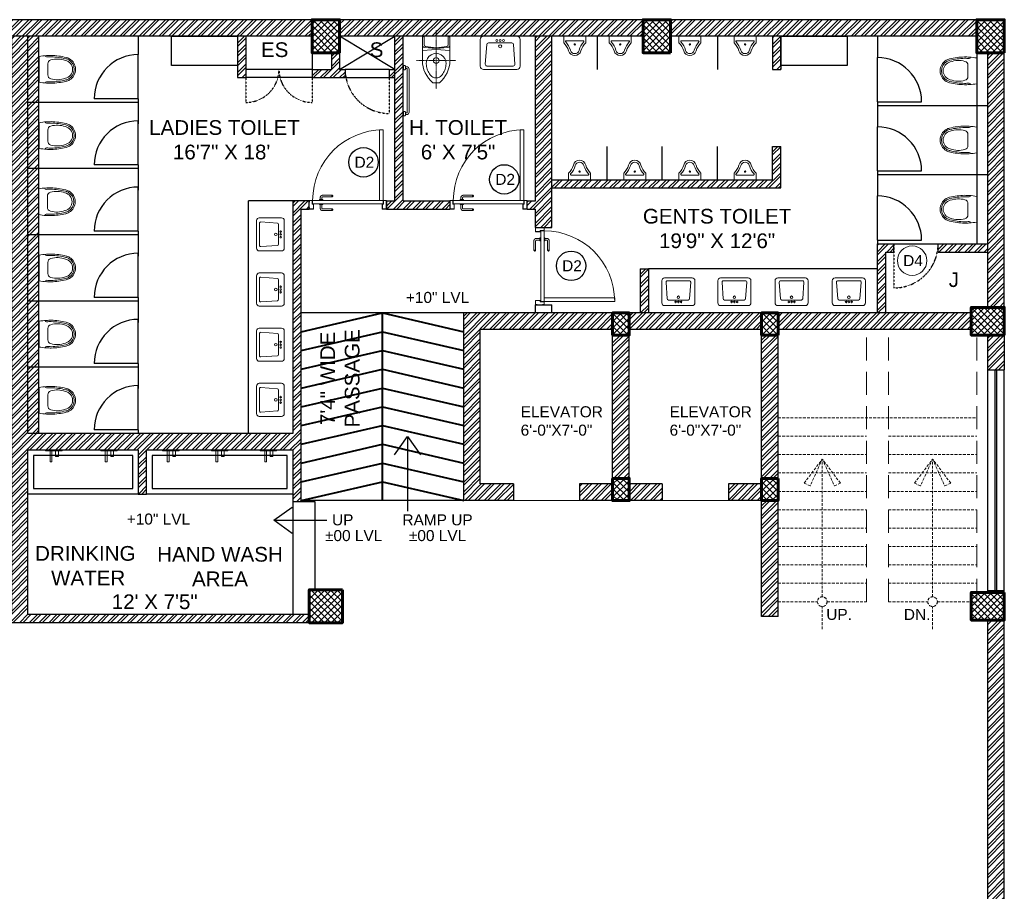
# Model space of a CAD drawing. Header units: inches. Extents: x 105152 to 158499, y 12149 to 30915.
# Tile 339 of 339: x 132748 to 133284, y 17878 to 18352. Entities that reach past the tile are written whole.
import ezdxf

# ---------------------------------------------------------------- set-up
doc = ezdxf.new("R2010")
doc.units = ezdxf.units.IN
doc.header["$MEASUREMENT"] = 0
doc.linetypes.add('CENTER', pattern=[50.8, 31.75, -6.35, 6.35, -6.35])
doc.linetypes.add('HIDDEN', pattern=[0.375, 0.25, -0.125])
for name, color, linetype, lineweight in [('door 2', 42, 'Continuous', 20), ('PD_BRICK WALL_115', 134, 'Continuous', 30), ('PD_BRICK WALL_230', 4, 'Continuous', 50), ('PD_COLUMN', 2, 'Continuous', 60), ('PD_DOOR', 42, 'Continuous', 25), ('PD_ELEVATION_03', 80, 'Continuous', 25), ('PD_ELEVATION_05', 50, 'Continuous', 40), ('PD_FIXTURE', 21, 'Continuous', 25), ('PD_FURNITURE_LOOSE', 20, 'Continuous', 18), ('PD_HATCH', 45, 'Continuous', 9), ('PD_STAIR', 32, 'Continuous', 13), ('PD_WINDOW', 140, 'Continuous', 25)]:
    doc.layers.add(name, color=color, linetype=linetype, lineweight=lineweight)
doc.layers.add('PD_025_TEXT', color=61, linetype='Continuous')
doc.styles.get("Standard").update_dxf_attribs({"font": 'arial.ttf', "height": 6})
doc.styles.add('style1', font='arial.ttf', dxfattribs={"height": 500})
doc.styles.add('STYLE3', font='romans.shx', dxfattribs={"height": 4})
doc.dimstyles.new('ISO-10', dxfattribs={"dimtxt": 6, "dimasz": 0.5, "dimexe": 1.25, "dimexo": 0.625, "dimtad": 1, "dimtoh": 1, "dimdec": 1, "dimlunit": 4, "dimtxsty": 'Standard', "dimblk": 'ARCHTICK', "dimcen": 2.5, "dimclrt": 3, "dimadec": 0, "dimazin": 0, "dimtfac": 1, "dimtdec": 1, "dimtmove": 1, "dimatfit": 3, "dimfxl": 1, "dimarcsym": 0})
pattern_1 = [(45, (159297.4604, 36231.8138), (-2.65165043, 2.65165043), []), (45, (159299.228, 36231.8138), (-2.65165043, 2.65165043), [])]
pattern_2 = [(45, (277611.2745, 44121.918), (-1.767766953, 1.767766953), []), (135, (277611.2745, 44121.918), (-1.767766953, -1.767766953), [])]

# ---------------------------------------------------------------- blocks, each defined once
blk = doc.blocks.new('door 1')
at = {"layer": 'PD_DOOR', "color": 251, "lineweight": 5}
for p, q in [((159756, 15338), (159696, 15338)), ((159696, 15338), (159696, 15313)), ((159696, 15313), (159696, 15338)), ((159696, 15338), (159756, 15338)), ((159696, 15213), (159696, 15338)), ((159696, 15313), (159698, 15313)), ((159698, 15313), (159696, 15313)), ((159698, 15313), (159698, 15336)), ((159698, 15336), (159754, 15336)), ((159754, 15336), (159698, 15336)), ((159698, 15336), (159698, 15313)), ((159754, 15336), (159754, 15268)), ((159754, 15268), (159754, 15336)), ((159756, 15266), (159756, 15338)), ((159756, 15338), (159756, 15266)), ((160473, 15356), (160473, 15360)), ((160473, 15360), (160473, 15356)), ((160603, 15360), (160473, 15360)), ((160473, 15360), (160473, 15336)), ((160473, 15360), (160473, 15360)), ((160473, 15335), (160473, 15360)), ((160473, 15335), (160473, 15339)), ((160473, 15339), (160473, 15335)), ((160473, 15336), (160473, 15335)), ((160473, 15335), (160603, 15335)), ((160615, 15323), (160615, 15273)), ((160640, 15273), (160640, 15323)), ((160796, 15338), (160736, 15338)), ((160736, 15338), (160736, 15266)), ((160736, 15266), (160736, 15338)), ((160736, 15338), (160796, 15338)), ((160738, 15268), (160738, 15336)), ((160738, 15336), (160794, 15336)), ((160794, 15336), (160738, 15336)), ((160738, 15336), (160738, 15268)), ((160794, 15336), (160794, 15313)), ((160794, 15313), (160794, 15336)), ((160794, 15313), (160796, 15313)), ((160796, 15313), (160794, 15313)), ((160796, 15313), (160796, 15338)), ((160796, 15338), (160796, 15313)), ((160796, 15338), (160796, 15213)), ((159698, 15238), (159696, 15238)), ((159696, 15238), (159696, 15213)), ((159696, 15213), (159696, 15238)), ((159696, 15238), (159698, 15238)), ((159696, 15213), (159741, 15213)), ((159741, 15213), (159696, 15213)), ((159696, 15213), (159744, 15213)), ((159744, 15213), (159696, 15213)), ((159698, 15215), (159698, 15238)), ((159698, 15238), (159698, 15215)), ((159739, 15215), (159698, 15215)), ((159698, 15215), (159739, 15215)), ((159754, 15268), (159739, 15268)), ((159739, 15268), (159739, 15215)), ((159739, 15215), (159739, 15268)), ((159739, 15268), (159754, 15268)), ((159741, 15213), (159741, 15266)), ((159741, 15266), (159756, 15266)), ((159756, 15266), (159741, 15266)), ((159741, 15266), (159741, 15213)), ((160748, 15263), (159744, 15263)), ((159744, 15263), (159744, 15213)), ((160748, 15263), (159744, 15263)), ((159744, 15263), (159744, 15213)), ((159794, 15213), (159744, 15213)), ((159744, 15213), (159744, 14209)), ((159744, 15213), (160748, 15213)), ((159744, 15213), (159794, 15213)), ((159744, 15213), (159794, 15213)), ((159794, 15213), (159744, 15213)), ((159794, 14209), (159794, 15213)), ((159794, 15213), (160748, 15213)), ((159794, 15213), (160748, 15213)), ((160748, 15213), (159794, 15213)), ((160473, 15165), (160473, 15161)), ((160473, 15161), (160473, 15165)), ((160603, 15165), (160473, 15165)), ((160473, 15165), (160473, 15141)), ((160473, 15165), (160473, 15165)), ((160473, 15140), (160473, 15165)), ((160605, 15273), (160605, 15263)), ((160622, 15273), (160605, 15273)), ((160605, 15273), (160622, 15273)), ((160650, 15263), (160605, 15263)), ((160605, 15263), (160650, 15263)), ((160605, 15213), (160605, 15203)), ((160605, 15213), (160650, 15213)), ((160639, 15213), (160605, 15213)), ((160605, 15203), (160650, 15203)), ((160650, 15203), (160605, 15203)), ((160640, 15273), (160615, 15273)), ((160615, 15273), (160622, 15273)), ((160615, 15203), (160615, 15178)), ((160615, 15203), (160640, 15203)), ((160640, 15203), (160615, 15203)), ((160618, 15268), (160618, 15263)), ((160638, 15268), (160618, 15268)), ((160618, 15268), (160638, 15268)), ((160638, 15263), (160618, 15263)), ((160618, 15263), (160638, 15263)), ((160618, 15213), (160618, 15208)), ((160618, 15213), (160638, 15213)), ((160618, 15213), (160618, 15213)), ((160638, 15213), (160618, 15213)), ((160618, 15208), (160638, 15208)), ((160638, 15208), (160618, 15208)), ((160622, 15273), (160625, 15273)), ((160625, 15273), (160628, 15273)), ((160628, 15273), (160631, 15273)), ((160628, 15273), (160650, 15273)), ((160631, 15273), (160634, 15273)), ((160634, 15273), (160640, 15273)), ((160650, 15273), (160634, 15273)), ((160638, 15263), (160638, 15268)), ((160638, 15208), (160638, 15213)), ((160650, 15213), (160639, 15213)), ((160640, 15178), (160640, 15203)), ((160650, 15263), (160650, 15273)), ((160650, 15203), (160650, 15213)), ((160736, 15266), (160751, 15266)), ((160751, 15266), (160736, 15266)), ((160753, 15268), (160738, 15268)), ((160738, 15268), (160753, 15268)), ((160748, 15213), (160748, 15263)), ((160748, 15263), (160748, 15213)), ((160748, 15213), (160796, 15213)), ((160796, 15213), (160748, 15213)), ((160751, 15266), (160751, 15213)), ((160751, 15213), (160751, 15266)), ((160751, 15213), (160796, 15213)), ((160796, 15213), (160751, 15213)), ((160753, 15215), (160753, 15268)), ((160753, 15268), (160753, 15215)), ((160794, 15215), (160753, 15215)), ((160753, 15215), (160794, 15215)), ((160796, 15238), (160794, 15238)), ((160794, 15238), (160794, 15215)), ((160794, 15215), (160794, 15238)), ((160794, 15238), (160796, 15238)), ((160796, 15213), (160796, 15238)), ((160796, 15238), (160796, 15213)), ((160473, 15144), (160473, 15140)), ((160473, 15140), (160473, 15144)), ((160473, 15141), (160473, 15140)), ((160473, 15140), (160603, 15140)), ((159744, 14209), (159794, 14209))]:
    blk.add_line(p, q, dxfattribs=at)
at = {"layer": 'PD_DOOR', "color": 251, "lineweight": 5, "flags": 128}
for points in [[(160460, 15348), (160460, 15348), (160460, 15349), (160461, 15349), (160461, 15350), (160461, 15350), (160461, 15351), (160461, 15351), (160461, 15352), (160461, 15352), (160461, 15353), (160462, 15353), (160462, 15353), (160462, 15354), (160462, 15354), (160463, 15355), (160463, 15355), (160463, 15356), (160464, 15356), (160464, 15356), (160464, 15357), (160465, 15357), (160465, 15357), (160465, 15358), (160466, 15358), (160466, 15358), (160467, 15358), (160467, 15359), (160467, 15359), (160468, 15359), (160468, 15359), (160469, 15359), (160469, 15360), (160470, 15360), (160470, 15360), (160471, 15360), (160471, 15360), (160472, 15360), (160472, 15360), (160473, 15360), (160473, 15360)], [(160473, 15335), (160472, 15335), (160472, 15335), (160471, 15335), (160471, 15335), (160470, 15335), (160470, 15336), (160469, 15336), (160469, 15336), (160469, 15336), (160468, 15336), (160468, 15336), (160467, 15337), (160467, 15337), (160466, 15337), (160466, 15337), (160465, 15338), (160465, 15338), (160465, 15338), (160464, 15339), (160464, 15339), (160464, 15339), (160463, 15340), (160463, 15340), (160463, 15340), (160462, 15341), (160462, 15341), (160462, 15342), (160462, 15342), (160461, 15343), (160461, 15343), (160461, 15344), (160461, 15344), (160461, 15345), (160461, 15345), (160461, 15346), (160461, 15346), (160460, 15347), (160460, 15347), (160460, 15348), (160460, 15348)], [(160640, 15323), (160640, 15324), (160640, 15326), (160640, 15327), (160640, 15329), (160640, 15330), (160639, 15332), (160639, 15333), (160639, 15334), (160638, 15336), (160637, 15337), (160637, 15339), (160636, 15340), (160635, 15341), (160635, 15343), (160634, 15344), (160633, 15345), (160632, 15346), (160631, 15347), (160630, 15348), (160629, 15350), (160628, 15351), (160627, 15352), (160626, 15352), (160624, 15353), (160623, 15354), (160622, 15355), (160621, 15356), (160619, 15356), (160618, 15357), (160617, 15358), (160615, 15358), (160614, 15359), (160612, 15359), (160611, 15359), (160609, 15360), (160608, 15360), (160606, 15360), (160605, 15360), (160603, 15360), (160603, 15360)], [(160603, 15335), (160603, 15335), (160604, 15335), (160604, 15335), (160605, 15335), (160605, 15335), (160606, 15335), (160606, 15335), (160607, 15335), (160607, 15334), (160608, 15334), (160608, 15334), (160609, 15334), (160609, 15333), (160610, 15333), (160610, 15333), (160610, 15333), (160611, 15332), (160611, 15332), (160612, 15332), (160612, 15331), (160612, 15331), (160613, 15331), (160613, 15330), (160613, 15330), (160613, 15329), (160614, 15329), (160614, 15329), (160614, 15328), (160614, 15328), (160615, 15327), (160615, 15327), (160615, 15326), (160615, 15326), (160615, 15325), (160615, 15325), (160615, 15324), (160615, 15324), (160615, 15323), (160615, 15323), (160615, 15323)], [(160460, 15153), (160460, 15153), (160460, 15154), (160461, 15154), (160461, 15155), (160461, 15155), (160461, 15156), (160461, 15156), (160461, 15157), (160461, 15157), (160461, 15158), (160462, 15158), (160462, 15158), (160462, 15159), (160462, 15159), (160463, 15160), (160463, 15160), (160463, 15161), (160464, 15161), (160464, 15161), (160464, 15162), (160465, 15162), (160465, 15162), (160465, 15163), (160466, 15163), (160466, 15163), (160467, 15163), (160467, 15164), (160467, 15164), (160468, 15164), (160468, 15164), (160469, 15164), (160469, 15165), (160470, 15165), (160470, 15165), (160471, 15165), (160471, 15165), (160472, 15165), (160472, 15165), (160473, 15165), (160473, 15165)], [(160473, 15140), (160472, 15140), (160472, 15140), (160471, 15140), (160471, 15140), (160470, 15140), (160470, 15141), (160469, 15141), (160469, 15141), (160469, 15141), (160468, 15141), (160468, 15141), (160467, 15142), (160467, 15142), (160466, 15142), (160466, 15142), (160465, 15143), (160465, 15143), (160465, 15143), (160464, 15144), (160464, 15144), (160464, 15144), (160463, 15145), (160463, 15145), (160463, 15145), (160462, 15146), (160462, 15146), (160462, 15147), (160462, 15147), (160461, 15148), (160461, 15148), (160461, 15149), (160461, 15149), (160461, 15150), (160461, 15150), (160461, 15151), (160461, 15151), (160460, 15152), (160460, 15152), (160460, 15153), (160460, 15153)], [(160603, 15140), (160604, 15140), (160606, 15140), (160607, 15140), (160609, 15141), (160610, 15141), (160612, 15141), (160613, 15142), (160615, 15142), (160616, 15143), (160618, 15143), (160619, 15144), (160620, 15144), (160622, 15145), (160623, 15146), (160624, 15147), (160625, 15148), (160627, 15148), (160628, 15149), (160629, 15150), (160630, 15152), (160631, 15153), (160632, 15154), (160633, 15155), (160634, 15156), (160634, 15157), (160635, 15159), (160636, 15160), (160637, 15161), (160637, 15163), (160638, 15164), (160638, 15165), (160639, 15167), (160639, 15168), (160640, 15170), (160640, 15171), (160640, 15173), (160640, 15174), (160640, 15176), (160640, 15177), (160640, 15178)], [(160615, 15178), (160615, 15177), (160615, 15177), (160615, 15176), (160615, 15176), (160615, 15175), (160615, 15175), (160615, 15174), (160615, 15174), (160615, 15173), (160614, 15173), (160614, 15172), (160614, 15172), (160614, 15171), (160614, 15171), (160613, 15171), (160613, 15170), (160613, 15170), (160612, 15169), (160612, 15169), (160612, 15169), (160611, 15168), (160611, 15168), (160611, 15168), (160610, 15167), (160610, 15167), (160609, 15167), (160609, 15167), (160608, 15166), (160608, 15166), (160607, 15166), (160607, 15166), (160607, 15166), (160606, 15166), (160606, 15165), (160605, 15165), (160605, 15165), (160604, 15165), (160604, 15165), (160603, 15165), (160603, 15165)]]:
    blk.add_lwpolyline(points, dxfattribs=at)
at = {"layer": 'PD_DOOR', "color": 251, "lineweight": 5}
blk.add_arc((159744, 15213), 1004, 270, 0, dxfattribs=at)
blk = doc.blocks.new('DOOR1')
at = {"color": 251, "xscale": 0.03818181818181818, "yscale": 0.03818181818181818, "zscale": 0.03818181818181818, "rotation": 90}
blk.add_blockref('door 1', (-2370.94, -8406.75), dxfattribs=at)
blk = doc.blocks.new('A$C24556D30')
at = {"color": 251, "lineweight": 5}
for p, q in [((170, 400), (170, 20)), ((300, 210), (300, 292)), ((300, 210), (300, 128))]:
    blk.add_line(p, q, dxfattribs=at)
for points in [[(280, 413, 0.02753), (170, 400, 0.02753)], [(570, 386, 0.054905), (350, 415, 0.054905)], [(565, 366, 0.054905), (350, 395, 0.054905)], [(300, 210), (300, 290, 0.704392)], [(300, 210), (300, 130, -0.704392)], [(170, 20, 0.02753), (280, 7, 0.02753)], [(565, 54, -0.054905), (350, 25, -0.054905)], [(570, 34, -0.054905), (350, 5, -0.054905)]]:
    blk.add_lwpolyline(points, format="xyb", dxfattribs=at)
for centre, radius, start, end in [((280, 413), 20, 184.5905, 273.8823), ((350, -585), 1000, 90, 94.0204), ((350, -585), 980, 90, 94.0204), ((360, 292), 60, 105.9249, 180), ((439, 15), 348, 69.701, 105.9249), ((530, 210), 135, 0, 77.2425), ((530, 210), 160, 60, 77.2425), ((530, 210), 180, 60, 77.2425), ((530, 210), 160, 0, 60), ((530, 210), 180, 0, 60), ((530, 210), 135, 282.7575, 0), ((530, 210), 160, 300, 0), ((530, 210), 180, 300, 0), ((280, 7), 20, 86.1177, 175.4095), ((350, 1005), 1000, 265.9796, 270), ((350, 1005), 980, 265.9796, 270), ((360, 128), 60, 180, 254.0751), ((439, 405), 348, 254.0751, 290.299), ((530, 210), 160, 282.7575, 300), ((530, 210), 180, 282.7575, 300)]:
    blk.add_arc(centre, radius, start, end, dxfattribs=at)
blk = doc.blocks.new('LV')
at = {"color": 251, "lineweight": 5}
for p, q in [((-305, 51), (-305, 459)), ((-254, 510), (254, 510)), ((-201, 458), (203, 458)), ((305, 459), (305, 51)), ((-205, 127), (-226, 431)), ((228, 431), (205, 127)), ((254, 0), (-254, 0)), ((180, 103), (-180, 103))]:
    blk.add_line(p, q, dxfattribs=at)
for centre, radius in [((0, 154), 23.6), ((-51, 67), 14.4), ((0, 67), 15.3), ((51, 67), 14.4)]:
    blk.add_circle(centre, radius, dxfattribs=at)
for centre, radius, start, end in [((-254, 459), 50.8, 90, 180), ((-201, 433), 25.4, 90, 184.2016), ((203, 433), 25.4, 355.4179, 90), ((254, 459), 50.8, 0, 90), ((-254, 51), 50.8, 180, 270), ((-180, 129), 25.4, 184.2016, 270), ((180, 129), 25.4, 270, 355.4179), ((254, 51), 50.8, 270, 0)]:
    blk.add_arc(centre, radius, start, end, dxfattribs=at)
blk = doc.blocks.new('A$C33087201')
at = {"color": 251, "lineweight": 5}
for p, q in [((0, 290), (165, 290)), ((0, 290), (0, 193)), ((38, 221), (292, 221)), ((330, 290), (165, 290)), ((330, 290), (330, 193))]:
    blk.add_line(p, q, dxfattribs=at)
blk.add_circle((165, 168), 10.4, dxfattribs=at)
for centre, radius, start, end in [((-216, -16), 301, 16.9059, 44.1446), ((38, 211), 10, 90, 221.8242), ((-216, -16), 331, 16.9059, 41.8242), ((546, -16), 331, 138.1758, 163.0941), ((546, -16), 301, 135.8554, 163.0941), ((292, 211), 10, 318.1758, 90), ((165, 96), 96.2, 195.0681, 270.0943), ((165, 96), 66.2, 195.0681, 270.0943), ((165, 96), 66.2, 269.9057, 344.9319), ((165, 96), 96.2, 269.9057, 344.9319)]:
    blk.add_arc(centre, radius, start, end, dxfattribs=at)
blk = doc.blocks.new('XI')
at = {"color": 251, "linetype": 'CENTER', "lineweight": 5, "ltscale": 0.2}
for points in [[(-370, 300), (-370, -300)], [(-802, 0), (95, 0)]]:
    blk.add_lwpolyline(points, dxfattribs=at)
at = {"color": 251, "lineweight": 5}
for points in [[(-134, -210), (-370, -210, -0.218492), (-710, -50), (-710, 50, -0.218492), (-370, 210), (-134, 210)], [(0, 170, 0.414214), (-15, 185), (-131, 185, 0.379919), (-156, 163), (-175, 0), (-156, -163, 0.379919), (-131, -185), (-15, -185, 0.414214), (0, -170)]]:
    blk.add_lwpolyline(points, format="xyb", dxfattribs=at)
for points in [[(-418, 150, -1.051391), (-418, -150, -0.060335), (-499, -137, -0.081386), (-571, -103, -0.106971), (-621, -50, -0.136416), (-635, 0, -0.136416), (-621, 50, -0.106971), (-571, 103, -0.081386), (-499, 137, -0.060335)], [(0, -185), (0, 185, 0.414214), (-25, 210), (-134, 210, 0.379919), (-169, 179), (-176, 118, 0.059314), (-176, -118), (-169, -179, 0.379919), (-134, -210), (-25, -210, 0.414214)]]:
    blk.add_lwpolyline(points, format="xyb", close=True, dxfattribs=at)
blk.add_lwpolyline([(-215, 210), (-200, 0), (-215, -210)], dxfattribs=at)
blk.add_circle((-370, 0), 45, dxfattribs=at)
blk = doc.blocks.new('A$C07EA312C')
at = {"color": 251, "lineweight": 5}
for points in [[(0, 550), (0, 500), (10, 500, 0.414214), (20, 510), (20, 540, 0.414214), (10, 550)], [(0, 50), (0, 0), (10, 0, 0.414214), (20, 10), (20, 40, 0.414214), (10, 50)]]:
    blk.add_lwpolyline(points, format="xyb", close=True, dxfattribs=at)
for points in [[(20, 15), (35, 15, 0.414214), (60, 40), (60, 510, 0.414214), (35, 535), (20, 535)], [(20, 35), (35, 35, 0.414214), (40, 40), (40, 510, 0.414214), (35, 515), (20, 515)]]:
    blk.add_lwpolyline(points, format="xyb", dxfattribs=at)
blk = doc.blocks.new('ta0p3456')
at = {"color": 251, "lineweight": 5, "ltscale": 12}
for points in [[(-4.5, 0), (4.5, 0), (4.5, -0.5), (-4.5, -0.5)], [(-1, -0.5), (-1, -6.5), (-2, -6.5), (-2, -0.5)], [(2.5, -0.5), (2.5, -3.5), (1, -3.5), (1, -0.5)]]:
    blk.add_lwpolyline(points, close=True, dxfattribs=at)
blk = doc.blocks.new('D4')
at = {"layer": 'PD_DOOR', "lineweight": 5}
blk.add_circle((0, 0), 8, dxfattribs=at)
at = {"layer": 'PD_DOOR', "insert": (-4.87, 3.03), "char_height": 6, "width": 47.1418, "attachment_point": 1}
blk.add_mtext('D4', dxfattribs=at)
blk = doc.blocks.new('_ArchTick')
at = {"color": 0, "linetype": 'ByBlock', "const_width": 0.15}
blk.add_lwpolyline([(-0.5, -0.5), (0.5, 0.5)], dxfattribs=at)

msp = doc.modelspace()

# ---------------------------------------------------------------- hatches: boundary and pattern name
at = {"layer": 'PD_HATCH'}
h = msp.add_hatch(dxfattribs=at)
h.set_pattern_fill('ANSI32', color=256, scale=10)
h.set_pattern_definition([(45, (132173.841, 17518.1774), (-2.65165, 2.65165), []), (45, (132175.6088, 17518.1774), (-2.65165, 2.65165), [])])
h.paths.add_polyline_path([(132176.99, 17560.93), (132167.99, 17560.93), (132167.99, 17479.43), (132176.99, 17479.43)])
h.paths.add_polyline_path([(132538.49, 17413.43), (132368.99, 17413.43), (132368.99, 17404.43), (132538.49, 17404.43)])
h.paths.add_polyline_path([(132722.99, 17413.43), (132553.49, 17413.43), (132553.49, 17404.43), (132722.99, 17404.43)])
h.paths.add_polyline_path([(132176.99, 18277.43), (132167.99, 18277.43), (132167.99, 18195.93), (132176.99, 18195.93)])
h.paths.add_polyline_path([(132176.99, 18180.93), (132167.99, 18180.93), (132167.99, 18040.93), (132176.99, 18040.93)])
h.paths.add_polyline_path([(132176.99, 18025.93), (132167.99, 18025.93), (132167.99, 17885.93), (132176.99, 17885.93)])
h.paths.add_polyline_path([(132176.99, 17870.93), (132167.99, 17870.93), (132167.99, 17730.93), (132176.99, 17730.93)])
h.paths.add_polyline_path([(132176.99, 17715.93), (132167.99, 17715.93), (132167.99, 17575.93), (132176.99, 17575.93)])
h.paths.add_polyline_path([(133268.99, 18352.43), (133102.49, 18352.43), (133102.49, 18343.43), (133268.99, 18343.43)])
h.paths.add_polyline_path([(133087.49, 18352.43), (132922.49, 18352.43), (132922.49, 18343.43), (133087.49, 18343.43)])
h.paths.add_polyline_path([(132907.49, 18352.43), (132737.99, 18352.43), (132737.99, 18343.43), (132907.49, 18343.43)])
h.paths.add_polyline_path([(132722.99, 18352.43), (132553.49, 18352.43), (132553.49, 18343.43), (132722.99, 18343.43)])
h.paths.add_polyline_path([(132353.99, 18352.43), (132242.99, 18352.43), (132242.99, 18343.43), (132353.99, 18343.43)])
h.paths.add_polyline_path([(132227.99, 18352.43), (132167.99, 18352.43), (132167.99, 18292.43), (132176.99, 18292.43), (132176.99, 18343.43), (132227.99, 18343.43)])
h.paths.add_polyline_path([(132176.99, 17464.43), (132167.99, 17464.43), (132167.99, 17404.43), (132227.99, 17404.43), (132227.99, 17413.43), (132176.99, 17413.43)])
h.paths.add_polyline_path([(132353.99, 17413.43), (132242.99, 17413.43), (132242.99, 17404.43), (132353.99, 17404.43)])
h.paths.add_polyline_path([(132762.74, 17413.43), (132737.99, 17413.43), (132737.99, 17404.43), (132762.74, 17404.43)])
h.paths.add_polyline_path([(132907.49, 17413.43), (132882.74, 17413.43), (132882.74, 17404.43), (132907.49, 17404.43)])
h.paths.add_polyline_path([(132944.99, 17413.43), (132922.49, 17413.43), (132922.49, 17404.43), (132944.99, 17404.43)])
h.paths.add_polyline_path([(133087.49, 17413.43), (133064.99, 17413.43), (133064.99, 17404.43), (133087.49, 17404.43)])
h.paths.add_polyline_path([(133124.99, 17413.43), (133102.49, 17413.43), (133102.49, 17404.43), (133124.99, 17404.43)])
h.paths.add_polyline_path([(133268.99, 17413.43), (133244.99, 17413.43), (133244.99, 17404.43), (133268.99, 17404.43)])
h.paths.add_polyline_path([(133283.99, 17422.43), (133274.99, 17422.43)])
h.paths.add_polyline_path([(133283.99, 17560.93), (133274.99, 17560.93), (133274.99, 17422.43), (133283.99, 17422.43)])
h.paths.add_polyline_path([(133283.99, 17715.93), (133274.99, 17715.93), (133274.99, 17575.93), (133283.99, 17575.93)])
h.paths.add_polyline_path([(133283.99, 18025.93), (133274.99, 18025.93), (133274.99, 17730.93), (133283.99, 17730.93)])
h.paths.add_polyline_path([(133283.99, 18334.43), (133274.99, 18334.43), (133274.99, 18195.93), (133283.99, 18195.93)])
h.paths.add_polyline_path([(133265.99, 18192.93), (133160.99, 18192.93), (133160.99, 18183.93), (133265.99, 18183.93)])
h.paths.add_polyline_path([(133160.99, 18180.93), (133151.99, 18180.93), (133151.99, 18102.93), (133160.99, 18102.93)])
h.paths.add_polyline_path([(133151.99, 18192.93), (133079.99, 18192.93), (133079.99, 18183.93), (133151.99, 18183.93)])
h.paths.add_polyline_path([(133079.99, 18180.93), (133070.99, 18180.93), (133070.99, 18102.93), (133079.99, 18102.93)])
h.paths.add_polyline_path([(133070.99, 18192.93), (132989.99, 18192.93), (132989.99, 18090.93), (133016.99, 18090.93), (133016.99, 18099.93), (132998.99, 18099.93), (132998.99, 18183.93), (133070.99, 18183.93)])
h.paths.add_polyline_path([(133070.99, 18099.93), (133052.99, 18099.93), (133052.99, 18090.93), (133070.99, 18090.93)], flags=17)
h.paths.add_polyline_path([(133097.99, 18099.93), (133079.99, 18099.93), (133079.99, 18090.93), (133097.99, 18090.93)])
h.paths.add_polyline_path([(133151.99, 18099.93), (133133.99, 18099.93), (133133.99, 18090.93), (133151.99, 18090.93)])
h.paths.add_polyline_path([(133160.99, 18090.93), (133151.99, 18090.93), (133151.99, 18027.93), (133160.99, 18027.93)])
h.paths.add_polyline_path([(133283.99, 18041.93), (133274.99, 18041.93), (133274.99, 18040.93), (133283.99, 18040.93)])
h.paths.add_polyline_path([(133283.99, 18180.93), (133274.99, 18180.93), (133274.99, 18161.93), (133283.99, 18161.93)])
h.paths.add_polyline_path([(132405.74, 18343.43), (132405.74, 18352.43), (132368.99, 18352.43), (132368.99, 18343.43)])
h.paths.add_polyline_path([(132501.74, 18352.43), (132501.74, 18343.43), (132538.49, 18343.43), (132538.49, 18352.43)])
h = msp.add_hatch(dxfattribs=at)
h.set_pattern_fill('ANSI37', color=256, scale=20)
h.set_pattern_definition(pattern_2)
h.paths.add_polyline_path([(132922.49, 18352.43), (132907.49, 18352.43), (132907.49, 18334.43), (132922.49, 18334.43)])
h = msp.add_hatch(dxfattribs=at)
h.set_pattern_fill('ANSI37', color=256, scale=20)
h.set_pattern_definition(pattern_2)
h.paths.add_polyline_path([(133102.49, 18352.43), (133087.49, 18352.43), (133087.49, 18334.43), (133102.49, 18334.43)])
h = msp.add_hatch(dxfattribs=at)
h.set_pattern_fill('ANSI37', color=256, scale=20)
h.set_pattern_definition(pattern_2)
h.paths.add_polyline_path([(133283.99, 18352.43), (133268.99, 18352.43), (133268.99, 18334.43), (133283.99, 18334.43)])
h = msp.add_hatch(dxfattribs=at)
h.set_pattern_fill('ANSI32', color=256, scale=10)
h.set_pattern_definition([(45, (132733.2206, 18110.045), (-2.65165, 2.65165), []), (45, (132734.9884, 18110.045), (-2.65165, 2.65165), [])])
h.paths.add_polyline_path([(132743.99, 18112.13), (132700.74, 18112.13), (132700.74, 18107.63), (132743.99, 18107.63)])
h.paths.add_polyline_path([(132658.74, 18112.13), (132615.49, 18112.13), (132615.49, 18107.63), (132658.74, 18107.63)], flags=17)
h.paths.add_polyline_path([(132743.99, 18028.93), (132743.99, 18024.43), (132905.99, 18024.43), (132905.99, 18028.93), (132752.99, 18028.93), (132752.99, 18118.43), (132812.99, 18118.43), (132812.99, 18094.43), (132817.49, 18094.43), (132817.49, 18118.43), (132896.99, 18118.43), (132896.99, 18090.43), (132901.49, 18090.43), (132901.49, 18249.43), (132905.99, 18249.43), (132905.99, 18253.93), (132896.99, 18253.93), (132896.99, 18127.43), (132752.99, 18127.43), (132752.99, 18343.43), (132743.99, 18343.43)])
h.paths.add_polyline_path([(132610.99, 18179.93), (132610.99, 18028.93), (132554.99, 18028.93), (132554.99, 18024.43), (132688.49, 18024.43), (132688.49, 18019.43), (132692.99, 18019.43), (132692.99, 18024.43), (132701.99, 18024.43), (132701.99, 18028.93), (132615.49, 18028.93), (132615.49, 18184.43), (132538.49, 18184.43), (132538.49, 18179.93)])
h = msp.add_hatch(dxfattribs=at)
h.set_pattern_fill('ANSI32', color=256, scale=10)
h.set_pattern_definition(pattern_1)
h.paths.add_polyline_path([(132758.99, 18343.43), (132752.99, 18343.43), (132752.99, 18307.43), (132758.99, 18307.43)])
h.paths.add_polyline_path([(132758.99, 18307.43), (132752.99, 18307.43), (132752.99, 18271.43), (132758.99, 18271.43)])
h.paths.add_polyline_path([(132752.99, 18271.43), (132752.99, 18235.43), (132758.99, 18235.43), (132758.99, 18271.43)])
h.paths.add_polyline_path([(132758.99, 18235.43), (132752.99, 18235.43), (132752.99, 18199.43), (132758.99, 18199.43)])
h.paths.add_polyline_path([(132758.99, 18199.43), (132752.99, 18199.43), (132752.99, 18163.43), (132758.99, 18163.43)])
h.paths.add_polyline_path([(132758.99, 18163.43), (132752.99, 18163.43), (132752.99, 18127.43), (132758.99, 18127.43)])
h.paths.add_polyline_path([(133037.99, 18343.43), (133028.99, 18343.43), (133028.99, 18253.93), (133024.49, 18253.93), (133024.49, 18249.43), (133028.99, 18249.43), (133028.99, 18239.43), (133037.99, 18239.43)])
h.paths.add_polyline_path([(132956.99, 18343.43), (132952.49, 18343.43), (132952.49, 18253.93), (132947.99, 18253.93), (132947.99, 18249.43), (132982.49, 18249.43), (132982.49, 18253.93), (132956.99, 18253.93)])
h.paths.add_polyline_path([(132952.49, 18325.43), (132949.49, 18325.43), (132949.49, 18320.93), (132952.49, 18320.93)], flags=17)
h.paths.add_polyline_path([(132925.49, 18325.43), (132922.49, 18325.43), (132922.49, 18334.43), (132917.99, 18334.43), (132917.99, 18325.43), (132907.49, 18325.43), (132907.49, 18320.93), (132925.49, 18320.93)])
h.paths.add_polyline_path([(132871.49, 18343.43), (132866.99, 18343.43), (132866.99, 18327.43), (132866.99, 18320.93), (132871.49, 18320.93), (132871.49, 18325.43)])
h.paths.add_polyline_path([(133162.49, 18343.43), (133157.99, 18343.43), (133157.99, 18325.43), (133162.49, 18325.43)])
h = msp.add_hatch(dxfattribs=at)
h.set_pattern_fill('ANSI32', color=256, scale=10)
h.set_pattern_definition(pattern_1)
h.paths.add_polyline_path([(133090.49, 18216.93), (133085.99, 18216.93), (133085.99, 18192.93), (133090.49, 18192.93)])
h.paths.add_polyline_path([(133223.99, 18230.55), (133214.99, 18230.55), (133214.99, 18192.93), (133219.49, 18192.93), (133219.49, 18226.05), (133223.99, 18226.05)])
h.paths.add_polyline_path([(133274.99, 18230.55), (133247.99, 18230.55), (133247.99, 18226.05), (133274.99, 18226.05)])
h.paths.add_polyline_path([(133162.49, 18283.43), (133157.99, 18283.43), (133157.99, 18265.43), (133037.99, 18265.43), (133037.99, 18260.93), (133162.49, 18260.93)])
h = msp.add_hatch(dxfattribs=at)
h.set_pattern_fill('ANSI37', color=256, scale=20)
h.set_pattern_definition(pattern_2)
h.paths.add_polyline_path([(133160.99, 18180.93), (133160.99, 18192.93), (133151.99, 18192.93), (133151.99, 18180.93)])
h.paths.add_polyline_path([(133079.99, 18180.93), (133079.99, 18192.93), (133070.99, 18192.93), (133070.99, 18180.93)])
h.paths.add_polyline_path([(133079.99, 18090.93), (133079.99, 18102.93), (133070.99, 18102.93), (133070.99, 18090.93)])
h.paths.add_polyline_path([(133160.99, 18102.93), (133151.99, 18102.93), (133151.99, 18090.93), (133160.99, 18090.93)])
h = msp.add_hatch(dxfattribs=at)
h.set_pattern_fill('ANSI37', color=256, scale=20)
h.set_pattern_definition(pattern_2)
h.paths.add_polyline_path([(133283.99, 18180.93), (133283.99, 18195.93), (133265.99, 18195.93), (133265.99, 18180.93)])
h = msp.add_hatch(dxfattribs=at)
h.set_pattern_fill('ANSI37', color=256, scale=20)
h.set_pattern_definition(pattern_2)
h.paths.add_polyline_path([(132923.99, 18042.43), (132923.99, 18024.43), (132905.99, 18024.43), (132905.99, 18042.43)])
h = msp.add_hatch(dxfattribs=at)
h.set_pattern_fill('ANSI37', color=256, scale=20)
h.set_pattern_definition(pattern_2)
h.paths.add_polyline_path([(133283.99, 18040.93), (133283.99, 18025.93), (133265.99, 18025.93), (133265.99, 18040.93)])

# ---------------------------------------------------------------- linework, layer by layer
at = {"layer": 'door 2'}
for p, q in [((133016.99, 18090.93), (133052.99, 18090.93)), ((133097.99, 18090.93), (133133.99, 18090.93))]:
    msp.add_line(p, q, dxfattribs=at)
at = {"layer": 'PD_BRICK WALL_115', "lineweight": 30}
for p, q in [((133283.99, 18352.43), (132501.74, 18352.43)), ((132907.49, 18343.43), (132737.99, 18343.43)), ((132758.99, 18127.43), (132758.99, 18343.43)), ((132866.99, 18343.43), (132866.99, 18320.93)), ((132871.49, 18343.43), (132871.49, 18320.93)), ((133087.49, 18343.43), (132922.49, 18343.43)), ((132956.99, 18253.93), (132956.99, 18343.43)), ((133028.99, 18253.93), (133028.99, 18343.43)), ((133268.99, 18343.43), (133102.48, 18343.43)), ((133157.99, 18343.43), (133157.99, 18325.43)), ((133162.49, 18343.43), (133162.49, 18325.43)), ((132917.99, 18334.43), (132917.99, 18325.43)), ((132922.49, 18334.43), (132922.49, 18325.43)), ((133268.99, 18334.43), (133268.99, 18230.55)), ((132907.49, 18325.43), (132917.99, 18325.43)), ((132922.49, 18325.43), (132925.49, 18325.43)), ((132925.49, 18325.43), (132925.49, 18320.93)), ((132949.49, 18325.43), (132952.49, 18325.43)), ((132949.49, 18325.43), (132949.49, 18320.93)), ((133157.99, 18325.43), (133162.49, 18325.43)), ((132866.99, 18320.93), (132871.49, 18320.93)), ((132907.49, 18320.93), (132925.49, 18320.93)), ((132949.49, 18320.93), (132952.49, 18320.93)), ((133157.99, 18265.43), (133157.99, 18283.43)), ((133157.99, 18283.43), (133162.49, 18283.43)), ((133162.49, 18260.93), (133162.49, 18283.43)), ((133037.99, 18265.43), (133157.99, 18265.43)), ((133037.99, 18260.93), (133162.49, 18260.93)), ((132947.99, 18249.43), (132947.99, 18253.93)), ((132947.99, 18253.93), (132947.99, 18249.43)), ((132956.99, 18253.93), (132982.49, 18253.93)), ((132982.49, 18253.93), (132982.49, 18249.43)), ((133024.49, 18253.93), (133028.99, 18253.93)), ((133024.49, 18249.43), (133024.49, 18253.93)), ((132947.99, 18249.43), (132982.49, 18249.43)), ((133024.49, 18249.43), (133028.99, 18249.43)), ((133028.99, 18239.43), (133028.99, 18249.43)), ((133214.99, 18192.93), (133214.99, 18230.55)), ((133214.99, 18230.55), (133223.99, 18230.55)), ((133223.99, 18226.05), (133223.99, 18230.55)), ((133247.99, 18230.55), (133274.99, 18230.55)), ((133247.99, 18226.05), (133247.99, 18230.55)), ((133219.49, 18192.93), (133219.49, 18226.05)), ((133219.49, 18226.05), (133223.99, 18226.05)), ((133247.99, 18226.05), (133274.99, 18226.05)), ((133085.99, 18216.93), (133085.99, 18192.93)), ((133085.99, 18216.93), (133090.49, 18216.93)), ((133090.49, 18216.93), (133090.49, 18192.93)), ((132989.99, 18090.93), (132989.99, 18192.93)), ((133070.99, 18192.93), (132989.99, 18192.93)), ((133265.99, 18192.93), (133070.99, 18192.93)), ((132998.99, 18099.93), (132998.99, 18183.93)), ((133070.99, 18183.93), (132998.99, 18183.93)), ((133070.99, 18099.93), (133070.99, 18183.93)), ((133079.99, 18099.93), (133079.99, 18183.93)), ((133151.99, 18183.93), (133079.99, 18183.93)), ((133151.99, 18099.93), (133151.99, 18183.93)), ((133160.99, 18027.93), (133160.99, 18183.93)), ((133265.99, 18183.93), (133160.99, 18183.93)), ((133274.99, 18161.93), (133274.99, 18180.93)), ((133283.99, 18180.93), (133283.99, 18161.93)), ((133274.99, 18161.93), (133283.99, 18161.93)), ((133016.99, 18099.93), (132998.99, 18099.93)), ((133016.99, 18099.93), (133016.99, 18090.93)), ((133070.99, 18099.93), (133052.99, 18099.93)), ((133052.99, 18099.93), (133052.99, 18090.93)), ((133097.99, 18099.93), (133079.99, 18099.93)), ((133097.99, 18099.93), (133097.99, 18090.93)), ((133151.99, 18099.93), (133133.99, 18099.93)), ((133133.99, 18099.93), (133133.99, 18090.93)), ((133016.99, 18090.93), (132989.99, 18090.93)), ((133070.99, 18090.93), (133052.99, 18090.93)), ((133097.99, 18090.93), (133070.99, 18090.93)), ((133151.99, 18090.93), (133133.99, 18090.93)), ((133151.99, 18027.93), (133151.99, 18090.93)), ((133274.99, 18040.93), (133274.99, 18041.93)), ((133274.99, 18041.93), (133283.99, 18041.93)), ((133283.99, 17730.93), (133283.99, 18041.93)), ((133160.99, 18027.93), (133151.99, 18027.93)), ((133274.99, 17730.93), (133274.99, 18025.93))]:
    msp.add_line(p, q, dxfattribs=at)
for points in [[(132905.99, 18028.93), (132752.99, 18028.93), (132752.99, 18118.43), (132812.99, 18118.43), (132812.99, 18094.43), (132817.49, 18094.43), (132817.49, 18118.43), (132896.99, 18118.43), (132896.99, 18090.43), (132901.49, 18090.43), (132901.49, 18249.43), (132905.99, 18249.43), (132905.99, 18253.93), (132896.99, 18253.93), (132896.99, 18127.43), (132752.99, 18127.43), (132752.99, 18343.43), (132743.99, 18343.43), (132743.99, 18028.93), (132743.99, 18028.93)], [(132947.99, 18253.93), (132952.49, 18253.93), (132952.49, 18343.43)], [(133028.99, 18239.43), (133037.99, 18239.43), (133037.99, 18343.43)], [(133274.99, 18195.93), (133274.99, 18334.43)], [(133283.99, 18195.93), (133283.99, 18195.93), (133283.99, 18334.43)], [(132905.99, 18024.43), (132743.99, 18024.43), (132743.99, 18028.93)]]:
    msp.add_lwpolyline(points, dxfattribs=at)
at = {"layer": 'PD_BRICK WALL_230', "lineweight": 30}
for p, q in [((132907.49, 18325.43), (132907.49, 18320.93)), ((133028.99, 18192.93), (133028.99, 18197.43)), ((133028.99, 18197.43), (133037.99, 18197.43)), ((133037.99, 18192.93), (133037.99, 18197.43)), ((133070.99, 18090.93), (133070.99, 18192.93))]:
    msp.add_line(p, q, dxfattribs=at)
at = {"layer": 'PD_COLUMN'}
for points in [[(132922.49, 18334.43), (132907.49, 18334.43), (132907.49, 18352.43), (132922.49, 18352.43)], [(133102.49, 18334.43), (133087.49, 18334.43), (133087.49, 18352.43), (133102.49, 18352.43)], [(133283.99, 18334.43), (133268.99, 18334.43), (133268.99, 18352.43), (133283.99, 18352.43)], [(133070.99, 18180.93), (133070.99, 18192.93), (133079.99, 18192.93), (133079.99, 18180.93)], [(133160.99, 18180.93), (133160.99, 18192.93), (133151.99, 18192.93), (133151.99, 18180.93)], [(133283.99, 18180.93), (133283.99, 18195.93), (133265.99, 18195.93), (133265.99, 18180.93)], [(133070.99, 18102.93), (133070.99, 18090.93), (133079.99, 18090.93), (133079.99, 18102.93)], [(133160.99, 18102.93), (133160.99, 18090.93), (133151.99, 18090.93), (133151.99, 18102.93)], [(132923.99, 18042.43), (132923.99, 18024.43), (132905.99, 18024.43), (132905.99, 18042.43)], [(133283.99, 18040.93), (133283.99, 18025.93), (133265.99, 18025.93), (133265.99, 18040.93)]]:
    msp.add_lwpolyline(points, close=True, dxfattribs=at)
at = {"layer": 'PD_DOOR'}
for centre in [(132935.48, 18274.88), (133012.03, 18265.57), (133048.39, 18218.56)]:
    msp.add_circle(centre, 8, dxfattribs=at)
at = {"layer": 'PD_ELEVATION_03', "ltscale": 12}
for p, q in [((132907.49, 18334.43), (132907.49, 18325.43)), ((132907.49, 18325.43), (132871.49, 18325.43)), ((132949.49, 18325.43), (132925.49, 18325.43)), ((132907.49, 18320.93), (132871.49, 18320.93)), ((132925.49, 18320.93), (132949.49, 18320.93))]:
    msp.add_line(p, q, dxfattribs=at)
at = {"layer": 'PD_ELEVATION_03'}
for p, q in [((132989.99, 18192.93), (132901.49, 18192.93)), ((132896.99, 18090.43), (132896.99, 18028.93)), ((132989.99, 18090.93), (132901.49, 18090.93)), ((132901.49, 18090.43), (132908.99, 18090.43)), ((132908.99, 18090.43), (132908.99, 18042.43))]:
    msp.add_line(p, q, dxfattribs=at)
at = {"layer": 'PD_ELEVATION_05'}
msp.add_line((132945.74, 18090.93), (132945.74, 18192.93), dxfattribs=at)
for points in [[(132901.49, 18182.73), (132945.74, 18192.93), (132989.99, 18182.73)], [(132901.49, 18172.53), (132945.74, 18182.73), (132989.99, 18172.53)], [(132901.49, 18162.33), (132945.74, 18172.53), (132989.99, 18162.33)], [(132901.49, 18152.13), (132945.74, 18162.33), (132989.99, 18152.13)], [(132901.49, 18141.93), (132945.74, 18152.13), (132989.99, 18141.93)], [(132901.49, 18131.73), (132945.74, 18141.93), (132989.99, 18131.73)], [(132901.49, 18121.53), (132945.74, 18131.73), (132989.99, 18121.53)], [(132901.49, 18111.33), (132945.74, 18121.53), (132989.99, 18111.33)], [(132901.49, 18101.13), (132945.74, 18111.33), (132989.99, 18101.13)], [(132901.49, 18090.93), (132945.74, 18101.13), (132989.99, 18090.93)]]:
    msp.add_lwpolyline(points, dxfattribs=at)
at = {"layer": 'PD_FIXTURE', "ltscale": 12}
for p, q in [((132812.99, 18343.43), (132812.99, 18333.43)), ((132922.49, 18325.43), (132952.49, 18343.43)), ((132952.49, 18325.43), (132922.49, 18343.43)), ((133062.74, 18325.43), (133062.74, 18343.43)), ((133127.99, 18343.43), (133127.99, 18325.43)), ((133214.99, 18343.43), (133214.99, 18331.8)), ((132812.99, 18309.43), (132812.99, 18333.43)), ((133214.99, 18307.8), (133214.99, 18331.8)), ((132812.99, 18309.43), (132788.99, 18309.43)), ((132812.99, 18309.43), (132812.99, 18295.8)), ((132812.99, 18309.43), (132812.99, 18297.43)), ((132812.99, 18307.43), (132752.99, 18307.43)), ((133214.99, 18307.8), (133214.99, 18294.18)), ((133214.99, 18307.8), (133238.99, 18307.8)), ((133214.99, 18305.8), (133274.99, 18305.8)), ((132812.99, 18273.43), (132812.99, 18297.43)), ((133214.99, 18270.18), (133214.99, 18294.18)), ((133067.99, 18265.43), (133067.99, 18283.43)), ((133097.99, 18265.43), (133097.99, 18283.43)), ((133127.99, 18265.43), (133127.99, 18283.43)), ((132812.99, 18271.43), (132752.99, 18271.43)), ((132812.99, 18273.43), (132788.99, 18273.43)), ((132812.99, 18273.43), (132812.99, 18259.8)), ((132812.99, 18273.43), (132812.99, 18261.43)), ((133214.99, 18270.18), (133214.99, 18256.55)), ((133214.99, 18270.18), (133238.99, 18270.18)), ((133214.99, 18268.18), (133274.99, 18268.18)), ((132812.99, 18237.43), (132812.99, 18261.43)), ((133214.99, 18232.55), (133214.99, 18256.55)), ((132872.99, 18127.43), (132872.99, 18253.93)), ((132896.99, 18253.93), (132872.99, 18253.93)), ((132812.99, 18235.43), (132752.99, 18235.43)), ((132812.99, 18237.43), (132788.99, 18237.43)), ((132812.99, 18237.43), (132812.99, 18223.8)), ((132812.99, 18237.43), (132812.99, 18225.43)), ((133214.99, 18232.55), (133214.99, 18230.55)), ((133214.99, 18232.55), (133238.99, 18232.55)), ((133223.99, 18230.55), (133247.99, 18230.55)), ((132812.99, 18201.43), (132812.99, 18225.43)), ((133214.99, 18216.93), (133090.49, 18216.93)), ((132812.99, 18199.43), (132752.99, 18199.43)), ((132812.99, 18201.43), (132788.99, 18201.43)), ((132812.99, 18201.43), (132812.99, 18187.8)), ((132812.99, 18201.43), (132812.99, 18189.43)), ((132812.99, 18165.43), (132812.99, 18189.43)), ((132812.99, 18165.43), (132788.99, 18165.43)), ((132812.99, 18165.43), (132812.99, 18151.8)), ((132812.99, 18165.43), (132812.99, 18153.43)), ((132812.99, 18163.43), (132752.99, 18163.43)), ((132812.99, 18129.43), (132812.99, 18153.43)), ((132812.99, 18129.43), (132788.99, 18129.43)), ((132812.99, 18129.43), (132812.99, 18127.43)), ((132812.99, 18094.43), (132752.99, 18094.43)), ((132896.99, 18094.43), (132817.49, 18094.43))]:
    msp.add_line(p, q, dxfattribs=at)
at = {"layer": 'PD_FIXTURE', "linetype": 'HIDDEN', "ltscale": 0.2}
for p, q in [((132871.49, 18325.43), (132871.49, 18307.43)), ((132907.49, 18325.43), (132907.49, 18307.43)), ((132949.49, 18325.43), (132949.49, 18301.43)), ((133223.99, 18230.55), (133223.99, 18206.55))]:
    msp.add_line(p, q, dxfattribs=at)
at = {"layer": 'PD_FIXTURE', "ltscale": 12}
for points in [[(132830.99, 18343.43), (132866.99, 18343.43), (132866.99, 18327.43), (132830.99, 18327.43)], [(133162.49, 18343.43), (133198.49, 18343.43), (133198.49, 18327.43), (133162.49, 18327.43)], [(132755.99, 18097.43), (132809.99, 18097.43), (132809.99, 18115.43), (132755.99, 18115.43)], [(132820.49, 18097.43), (132893.99, 18097.43), (132893.99, 18115.43), (132820.49, 18115.43)]]:
    msp.add_lwpolyline(points, close=True, dxfattribs=at)
for centre, start, end in [((132812.99, 18309.43), 90, 180), ((133214.99, 18307.8), 0, 90), ((132812.99, 18273.43), 90, 180), ((133214.99, 18270.18), 0, 90), ((132812.99, 18237.43), 90, 180), ((133214.99, 18232.55), 0, 90), ((132812.99, 18201.43), 90, 180), ((132812.99, 18165.43), 90, 180), ((132812.99, 18129.43), 90, 180)]:
    msp.add_arc(centre, 24, start, end, dxfattribs=at)
at = {"layer": 'PD_FIXTURE', "linetype": 'HIDDEN', "ltscale": 0.2}
for centre, radius, start, end in [((132871.49, 18325.43), 18, 270, 0), ((132907.49, 18325.43), 18, 180, 270), ((132949.49, 18325.43), 24, 180, 270), ((133223.99, 18230.55), 24, 270, 0)]:
    msp.add_arc(centre, radius, start, end, dxfattribs=at)
at = {"layer": 'PD_FURNITURE_LOOSE', "linetype": 'HIDDEN', "ltscale": 50}
for p, q in [((133208.99, 18035.93), (133208.99, 18183.93)), ((133220.99, 18035.93), (133220.99, 18183.93)), ((133268.99, 18035.93), (133268.99, 18180.93))]:
    msp.add_line(p, q, dxfattribs=at)
at = {"layer": 'PD_STAIR', "linetype": 'HIDDEN', "ltscale": 6}
for p, q in [((133160.99, 18135.93), (133268.99, 18135.93)), ((133160.99, 18125.93), (133208.99, 18125.93)), ((133220.99, 18125.93), (133268.99, 18125.93)), ((133160.99, 18115.93), (133208.99, 18115.93)), ((133220.99, 18115.93), (133268.99, 18115.93)), ((133160.99, 18105.93), (133208.99, 18105.93)), ((133220.99, 18105.93), (133268.99, 18105.93)), ((133160.99, 18095.93), (133208.99, 18095.93)), ((133220.99, 18095.93), (133268.99, 18095.93)), ((133160.99, 18085.93), (133208.99, 18085.93)), ((133220.99, 18085.93), (133268.99, 18085.93)), ((133160.99, 18075.93), (133208.99, 18075.93)), ((133220.99, 18075.93), (133268.99, 18075.93)), ((133160.99, 18065.93), (133208.99, 18065.93)), ((133220.99, 18065.93), (133268.99, 18065.93)), ((133160.99, 18055.93), (133208.99, 18055.93)), ((133220.99, 18055.93), (133268.99, 18055.93)), ((133160.99, 18045.93), (133208.99, 18045.93)), ((133220.99, 18045.93), (133268.99, 18045.93)), ((133160.99, 18035.93), (133182.37, 18035.93)), ((133187.61, 18035.93), (133208.99, 18035.93)), ((133220.99, 18035.93), (133242.37, 18035.93)), ((133247.61, 18035.93), (133268.99, 18035.93))]:
    msp.add_line(p, q, dxfattribs=at)
for points in [[(133184.99, 18113.51), (133178.42, 18098.89), (133175.1, 18100.37), (133184.99, 18113.51)], [(133184.99, 18038.55), (133184.99, 18113.51)], [(133184.99, 18113.51), (133191.57, 18098.89), (133194.88, 18100.37), (133184.99, 18113.51)], [(133244.99, 18113.51), (133238.42, 18098.89), (133235.1, 18100.37), (133244.99, 18113.51)], [(133244.99, 18038.55), (133244.99, 18113.51)], [(133244.99, 18113.51), (133251.57, 18098.89), (133254.88, 18100.37), (133244.99, 18113.51)], [(133184.99, 18020.97), (133184.99, 18033.31)], [(133244.99, 18020.97), (133244.99, 18033.31)]]:
    msp.add_lwpolyline(points, dxfattribs=at)
for centre in [(133184.99, 18035.93), (133244.99, 18035.93)]:
    msp.add_circle(centre, 2.62, dxfattribs=at)
at = {"layer": 'PD_WINDOW'}
for p, q in [((133274.99, 18041.93), (133274.99, 18161.93)), ((133278.99, 18041.93), (133278.99, 18161.93)), ((133279.99, 18041.93), (133279.99, 18161.93)), ((133283.99, 18041.93), (133283.99, 18161.93))]:
    msp.add_line(p, q, dxfattribs=at)

# ---------------------------------------------------------------- block references
msp.add_blockref('D4', (133233.86, 18221.39))
at = {"layer": 'PD_DOOR', "ltscale": 25, "rotation": 90.00000000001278}
for p in [(130638.72, 21205.99), (130715.22, 21205.99)]:
    msp.add_blockref('DOOR1', p, dxfattribs=at)
at = {"layer": 'PD_DOOR', "ltscale": 25}
msp.add_blockref('DOOR1', (135985.55, 20506.69), dxfattribs=at)
at = {"layer": 'PD_FIXTURE', "ltscale": 12}
for name, p, xscale, yscale, zscale, rotation in [('XI', (132974.99, 18343.43), 0.03571428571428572, 0.03571428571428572, 0.03571428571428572, 90), ('LV', (133009.81, 18343.43), 0.03542840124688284, 0.03542840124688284, 0.03542840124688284, 180), ('A$C24556D30', (132752.73, 18333.16), -0.03684210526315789, 0.03684210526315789, 0.03684210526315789, 180), ('A$C24556D30', (133275.25, 18332.35), 0.03684210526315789, 0.03684210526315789, 0.03684210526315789, 180), ('A$C24556D30', (132752.73, 18297.16), -0.03684210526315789, 0.03684210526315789, 0.03684210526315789, 180), ('A$C24556D30', (133275.25, 18294.73), 0.03684210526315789, 0.03684210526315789, 0.03684210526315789, 180), ('A$C33087201', (133058.99, 18275.96), 0.03636363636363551, 0.03636363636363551, 0.03636363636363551, 180), ('A$C33087201', (133088.99, 18275.96), 0.03636363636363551, 0.03636363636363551, 0.03636363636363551, 180), ('A$C33087201', (133118.99, 18275.96), 0.03636363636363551, 0.03636363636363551, 0.03636363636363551, 180), ('A$C33087201', (133148.99, 18275.96), 0.03636363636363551, 0.03636363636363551, 0.03636363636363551, 180), ('A$C24556D30', (132752.51, 18261.16), -0.03684210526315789, 0.03684210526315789, 0.03684210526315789, 180), ('A$C24556D30', (133275.25, 18257.1), 0.03684210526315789, 0.03684210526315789, 0.03684210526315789, 180), ('LV', (132892.37, 18235.68), 0.0295236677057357, 0.0295236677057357, 0.0295236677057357, 90), ('A$C24556D30', (132752.73, 18225.16), -0.03684210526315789, 0.03684210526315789, 0.03684210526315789, 180), ('LV', (132892.37, 18205.68), 0.0295236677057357, 0.0295236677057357, 0.0295236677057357, 90), ('A$C24556D30', (132752.73, 18189.16), -0.03684210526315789, 0.03684210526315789, 0.03684210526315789, 180), ('LV', (132892.37, 18175.68), 0.0295236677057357, 0.0295236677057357, 0.0295236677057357, 90), ('LV', (132892.37, 18145.68), 0.0295236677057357, 0.0295236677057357, 0.0295236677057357, 90), ('A$C24556D30', (132752.73, 18153.16), -0.03684210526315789, 0.03684210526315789, 0.03684210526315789, 180)]:
    msp.add_blockref(name, p, dxfattribs=dict(at, xscale=xscale, yscale=yscale, zscale=zscale, rotation=rotation))
for name, p, xscale, yscale, zscale in [('A$C33087201', (133056.37, 18332.89), -0.03636363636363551, 0.03636363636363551, 0.03636363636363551), ('A$C33087201', (133069.12, 18332.89), 0.03636363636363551, 0.03636363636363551, 0.03636363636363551), ('A$C33087201', (133118.99, 18332.89), -0.03636363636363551, 0.03636363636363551, 0.03636363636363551), ('A$C33087201', (133148.99, 18332.89), -0.03636363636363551, 0.03636363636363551, 0.03636363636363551), ('A$C07EA312C', (132957.24, 18300.08), 0.05, 0.05, 0.05), ('LV', (133106.71, 18196.93), 0.0295236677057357, 0.0295236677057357, 0.0295236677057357), ('LV', (133137.18, 18196.93), 0.0295236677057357, 0.0295236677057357, 0.0295236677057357), ('LV', (133168.3, 18196.93), 0.0295236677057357, 0.0295236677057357, 0.0295236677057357), ('LV', (133199.43, 18196.93), 0.0295236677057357, 0.0295236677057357, 0.0295236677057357)]:
    msp.add_blockref(name, p, dxfattribs=dict(at, xscale=xscale, yscale=yscale, zscale=zscale))
for p in [(132767.05, 18118.43), (132797.05, 18118.43), (132830.74, 18118.43), (132857.24, 18118.43), (132883.74, 18118.43)]:
    msp.add_blockref('ta0p3456', p, dxfattribs=at)

# ---------------------------------------------------------------- texts
at = {"layer": 'PD_025_TEXT', "char_height": 8, "attachment_point": 1, "style": 'style1'}
for s, insert, width in [('\\pxqc;ES', (132822.92, 18340.11), 128.4952), ('\\pxqc;S', (132878.34, 18340.11), 128.4952), ('\\pxqc; LADIES TOILET\\P16\'7" X 18\'', (132794.07, 18297.8), 128.4952), ('\\pxqc;H. TOILET\\P6\' X 7\'5"', (132922.68, 18297.8), 128.4952), ('\\pxqc;GENTS TOILET\\P19\'9" X 12\'6"', (133063.54, 18249.55), 128.4952), ('\\pxqc;J', (133192.29, 18215.07), 128.4952), ('\\pxqc;DRINKING\\P WATER', (132738.29, 18066.19), 91.7722), ('\\pxqc;HAND WASH \\PAREA', (132811.54, 18065.7), 91.7722), ('\\pxqc;12\' X 7\'5"', (132776.04, 18039.9), 91.7722)]:
    msp.add_mtext(s, dxfattribs=dict(at, insert=insert, width=width))
at = {"layer": 'PD_025_TEXT', "char_height": 6, "attachment_point": 1}
for s, insert, width in [('\\pxqc;+10" LVL', (132907.08, 18204.39), 137.3386), ('{\\fArial|b0|i0|c0|p34;ELEVATOR\\P6\'-0"X7\'-0"}', (133020.95, 18142.21), 137.3386), ('{\\fArial|b0|i0|c0|p34;ELEVATOR\\P6\'-0"X7\'-0"}', (133101.95, 18142.21), 130.1434), ('\\pxqc;+10" LVL', (132755.28, 18083.87), 137.3386), ('\\pxqc;UP', (132855.5, 18083.44), 137.3386), ('\\pxqc;RAMP UP', (132907.08, 18083.44), 137.3386), ('\\pxqc;%%P00 LVL', (132861.46, 18074.89), 137.3386), ('\\pxqc;%%P00 LVL', (132907.08, 18074.89), 137.3386)]:
    msp.add_mtext(s, dxfattribs=dict(at, insert=insert, width=width))
at = {"layer": 'PD_025_TEXT', "insert": (132911.97, 18093.13), "char_height": 8, "width": 128.4952, "attachment_point": 1, "rotation": 90, "style": 'style1'}
msp.add_mtext('\\pxqc;7\'4" WIDE\\PPASSAGE', dxfattribs=at)
at = {"layer": 'PD_DOOR', "char_height": 6, "width": 47.1418, "attachment_point": 1}
for insert in [(132930.61, 18277.91), (133007.16, 18268.6), (133043.52, 18221.59)]:
    msp.add_mtext('D2', dxfattribs=dict(at, insert=insert))
at = {"layer": 'PD_STAIR', "linetype": 'HIDDEN', "ltscale": 6, "char_height": 6, "width": 132.0418, "attachment_point": 5, "style": 'STYLE3'}
for s, insert in [('{\\fArial|b0|i0|c0|p34;UP.}', (133194.15, 18028.97)), ('{\\fArial|b0|i0|c0|p34;DN.}', (133236.57, 18028.97))]:
    msp.add_mtext(s, dxfattribs=dict(at, insert=insert))

# ---------------------------------------------------------------- leaders
at = {"layer": 'PD_025_TEXT'}
for points, override in [([(132959.35, 18125.79), (132959.35, 18085.2)], {"dimasz": 10, "dimtad": 0, "dimldrblk": 'Open90'}), ([(132886.64, 18080.17), (132915.49, 18080.17)], {"dimasz": 10, "dimgap": 0.625, "dimtad": 0, "dimldrblk": 'Open90'})]:
    msp.add_leader(points, dimstyle='ISO-10', override=override, dxfattribs=at)

doc.saveas('drawing.dxf')
